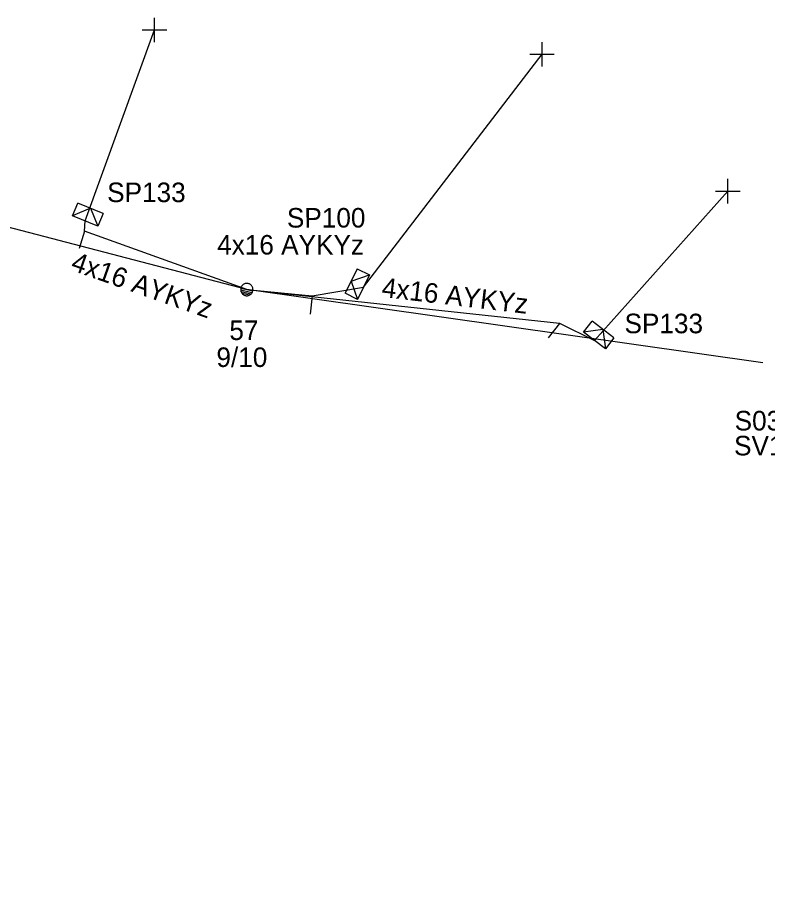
# Model space of a CAD drawing. Extents: x -748492 to -735633, y -1146251 to -1139940.
# Drawn here: x -742294.68 to -742256.36, y -1141202.96 to -1141157.76 of the extents above; entities that cross this region are included whole.
import ezdxf

# ---------------------------------------------------------------- set-up
doc = ezdxf.new("R2010")
doc.units = 0
for name, color, linetype in [('Vrstva 1', 7, 'Continuous'), ('Vrstva 12', 7, 'Continuous'), ('Vrstva 13', 7, 'Continuous'), ('Vrstva 14', 7, 'Continuous'), ('Vrstva 2', 7, 'Continuous'), ('Vrstva 29', 7, 'Continuous'), ('Vrstva 30', 7, 'Continuous'), ('Vrstva 31', 7, 'Continuous'), ('Vrstva 33', 7, 'Continuous'), ('Vrstva 34', 7, 'Continuous'), ('Vrstva 54', 7, 'Continuous'), ('Vrstva 55', 7, 'Continuous'), ('Vrstva 59', 7, 'Continuous'), ('Vrstva 9', 7, 'Continuous')]:
    doc.layers.add(name, color=color, linetype=linetype)

# ---------------------------------------------------------------- blocks, each defined once
blk = doc.blocks.new('NN440')
at = {"layer": 'Vrstva 2'}
for points in [[(0.631, -0.004), (0.627, 0.062), (0.617, 0.127), (0.6, 0.191), (0.577, 0.252), (0.547, 0.311), (0.511, 0.366), (0.469, 0.417), (0.423, 0.464), (0.371, 0.505), (0.316, 0.542), (0.257, 0.571), (0.196, 0.595), (0.132, 0.612), (0.067, 0.622), (0.001, 0.626), (-0.065, 0.622), (-0.13, 0.612), (-0.194, 0.595), (-0.255, 0.571), (-0.314, 0.542), (-0.369, 0.505), (-0.42, 0.464), (-0.467, 0.417), (-0.509, 0.366), (-0.544, 0.311), (-0.574, 0.252), (-0.598, 0.191), (-0.615, 0.127), (-0.626, 0.062), (-0.629, -0.004), (-0.626, -0.07), (-0.615, -0.135), (-0.598, -0.199), (-0.574, -0.26), (-0.544, -0.319), (-0.509, -0.374), (-0.467, -0.426), (-0.42, -0.472), (-0.369, -0.514), (-0.314, -0.55), (-0.255, -0.58), (-0.194, -0.603), (-0.13, -0.62), (-0.065, -0.631), (0.001, -0.634), (0.067, -0.631), (0.132, -0.62), (0.196, -0.603), (0.257, -0.58), (0.316, -0.55), (0.371, -0.514), (0.423, -0.472), (0.469, -0.426), (0.511, -0.374), (0.547, -0.319), (0.577, -0.26), (0.6, -0.199), (0.617, -0.135), (0.627, -0.07), (0.631, -0.004)], [(-0.631, 0), (0.629, 0)], [(-0.601, -0.177), (0.57, -0.177)], [(-0.513, -0.325), (0.501, -0.325)], [(-0.375, -0.473), (0.353, -0.473)]]:
    blk.add_lwpolyline(points, dxfattribs=at)
blk = doc.blocks.new('NN800')
at = {"layer": 'Vrstva 1'}
for points in [[(-0.442, 0.442), (0.442, -0.442)], [(-0.442, -0.442), (0.442, 0.442)]]:
    blk.add_lwpolyline(points, dxfattribs=at)
blk = doc.blocks.new('NN630')
at = {"layer": 'Vrstva 9'}
for points in [[(-0.003, -0.7), (-0.703, 0)], [(-0.703, -0.7), (-0.703, 0), (0.697, 0), (0.697, -0.7)], [(-0.003, -0.7), (0.697, 0)], [(-0.703, -0.7), (0.697, -0.7)]]:
    blk.add_lwpolyline(points, dxfattribs=at)
blk = doc.blocks.new('NN510')
at = {"layer": 'Vrstva 2'}
blk.add_lwpolyline([(0.001, 0.002), (0.001, 0.939)], dxfattribs=at)

msp = doc.modelspace()

# ---------------------------------------------------------------- linework, layer by layer
at = {"layer": 'Vrstva 1'}
msp.add_lwpolyline([(-742256.596, -1141175.41), (-742282.97, -1141171.66), (-742315.22, -1141163.23), (-742347.84, -1141166.52), (-742383.69, -1141173.21), (-742409.32, -1141200.59), (-742434.14, -1141226.78), (-742453.46, -1141248.98), (-742470.088, -1141271.411)], dxfattribs=at)
at = {"layer": 'Vrstva 54'}
for points in [[(-742282.97, -1141171.66), (-742291.27, -1141168.67), (-742291.23, -1141168.15)], [(-742282.97, -1141171.66), (-742279.63, -1141171.99), (-742277.01, -1141171.54)], [(-742282.97, -1141171.66), (-742266.98, -1141173.39), (-742265.2, -1141174.26)]]:
    msp.add_lwpolyline(points, dxfattribs=at)
at = {"layer": 'Vrstva 59'}
for points in [[(-742291.23, -1141168.15), (-742287.69, -1141158.38)], [(-742277.01, -1141171.54), (-742267.88, -1141159.63)], [(-742265.2, -1141174.26), (-742258.38, -1141166.63)]]:
    msp.add_lwpolyline(points, dxfattribs=at)

# ---------------------------------------------------------------- block references
at = {"layer": 'Vrstva 13'}
for p, rotation in [((-742291.27, -1141168.67), 162.81295950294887), ((-742279.63, -1141171.99), 173.84523315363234), ((-742266.98, -1141173.39), 141.4045694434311)]:
    msp.add_blockref('NN510', p, dxfattribs=dict(at, rotation=rotation))
at = {"layer": 'Vrstva 13', "xscale": 0.5, "yscale": 0.5, "rotation": -12.903269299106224}
msp.add_blockref('NN440', (-742282.97, -1141171.66), dxfattribs=at)
at = {"layer": 'Vrstva 31'}
for p, rotation in [((-742291.23, -1141168.15), 157.52216821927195), ((-742277.01, -1141171.54), -116.28208254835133), ((-742265.2, -1141174.26), 142.43169525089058)]:
    msp.add_blockref('NN630', p, dxfattribs=dict(at, rotation=rotation))
at = {"layer": 'Vrstva 34'}
for p, rotation in [((-742287.69, -1141158.38), 44.99999995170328), ((-742267.88, -1141159.63), 45), ((-742258.38, -1141166.63), 45)]:
    msp.add_blockref('NN800', p, dxfattribs=dict(at, rotation=rotation))

# ---------------------------------------------------------------- texts
at = {"layer": 'Vrstva 12'}
msp.add_text('9/10', height=1, rotation=0.008, dxfattribs=at).set_placement((-742284.524, -1141175.623))
at = {"layer": 'Vrstva 14'}
msp.add_text('57', height=1, rotation=359.991, dxfattribs=at).set_placement((-742283.862, -1141174.244))
at = {"layer": 'Vrstva 29'}
msp.add_text('S037973', height=1, rotation=359.998, dxfattribs=at).set_placement((-742258.035, -1141178.87))
at = {"layer": 'Vrstva 30'}
msp.add_text('SV101', height=1, rotation=0.028, dxfattribs=at).set_placement((-742258.064, -1141180.147))
at = {"layer": 'Vrstva 33'}
for s, rotation, p in [('SP133', 359.953, (-742290.111, -1141167.188)), ('SP100', 0.045, (-742280.921, -1141168.493)), ('SP133', 359.962, (-742263.665, -1141173.896))]:
    msp.add_text(s, height=1, rotation=rotation, dxfattribs=at).set_placement(p)
at = {"layer": 'Vrstva 55'}
for rotation, p in [(0.002, (-742284.487, -1141169.871)), (340.539, (-742292.023, -1141170.651)), (353.342, (-742276.11, -1141172.036))]:
    msp.add_text('4x16 AYKYz', height=1, rotation=rotation, dxfattribs=at).set_placement(p)

doc.saveas('drawing.dxf')
